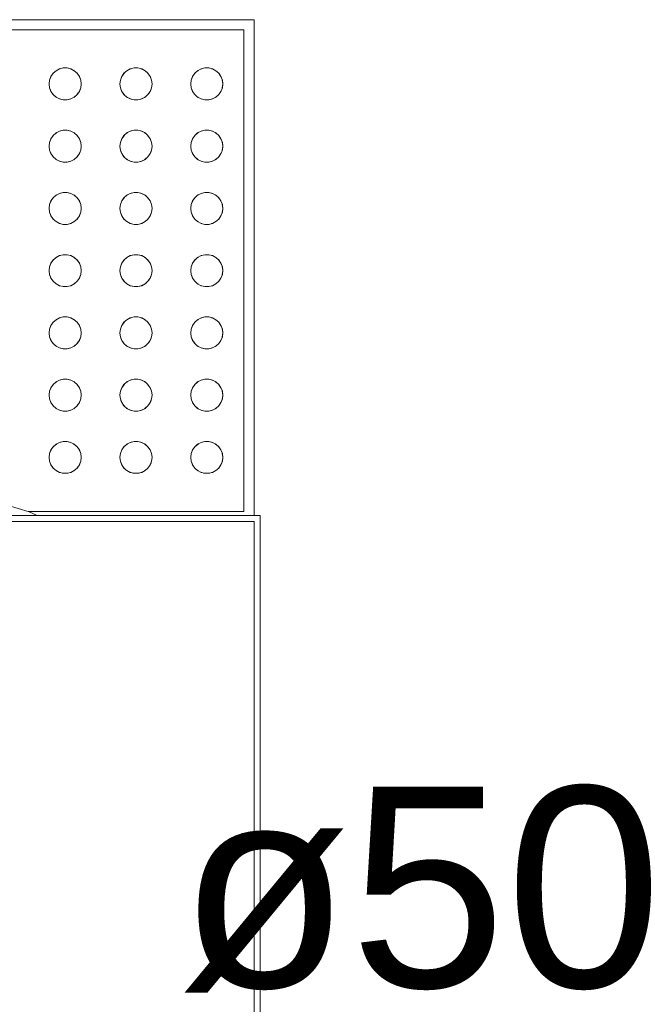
# Model space of a CAD drawing. Header units: millimetres. Extents: x 321 to 585, y -277 to 9.
# Tile 663 of 1056: x 347.135 to 347.748, y -38.644 to -37.663. Entities that reach past the tile are written whole.
import ezdxf

# ---------------------------------------------------------------- set-up
doc = ezdxf.new("R2010")
doc.units = ezdxf.units.MM
doc.header["$MEASUREMENT"] = 0
doc.linetypes.add('NULL', pattern=[0])
doc.layers.add('CV-Textos conduto', color=7, linetype='Continuous', lineweight=9)
doc.layers.add('IFC-Elemento construtivo genérico-Contorno', color=253, linetype='Continuous', lineweight=5)
doc.styles.add('Arial', font='arial.ttf')

msp = doc.modelspace()

# ---------------------------------------------------------------- linework, layer by layer
at = {"layer": 'IFC-Elemento construtivo genérico-Contorno', "lineweight": 5}
for p, q in [((346.00849, -37.66317), (347.36849, -37.66317)), ((347.36849, -38.15717), (347.36849, -37.66317)), ((346.01849, -37.67317), (347.35849, -37.67317)), ((347.35849, -38.15317), (347.35849, -37.67317)), ((347.17137, -37.714), (347.17478, -37.71221)), ((347.1735, -37.71287), (347.17561, -37.712)), ((347.17478, -37.71221), (347.17852, -37.71128)), ((347.17734, -37.71157), (347.17957, -37.71128)), ((347.17852, -37.71128), (347.18238, -37.71128)), ((347.18134, -37.71128), (347.18357, -37.71157)), ((347.18238, -37.71128), (347.18613, -37.71221)), ((347.1853, -37.712), (347.1874, -37.71287)), ((347.18613, -37.71221), (347.18954, -37.714)), ((347.24186, -37.714), (347.24527, -37.71221)), ((347.244, -37.71287), (347.2461, -37.712)), ((347.24527, -37.71221), (347.24902, -37.71128)), ((347.24783, -37.71157), (347.25006, -37.71128)), ((347.24902, -37.71128), (347.25288, -37.71128)), ((347.25183, -37.71128), (347.25406, -37.71157)), ((347.25288, -37.71128), (347.25662, -37.71221)), ((347.25579, -37.712), (347.2579, -37.71287)), ((347.25662, -37.71221), (347.26003, -37.714)), ((347.31235, -37.714), (347.31577, -37.71221)), ((347.31449, -37.71287), (347.31659, -37.712)), ((347.31577, -37.71221), (347.31951, -37.71128)), ((347.31832, -37.71157), (347.32055, -37.71128)), ((347.31951, -37.71128), (347.32337, -37.71128)), ((347.32232, -37.71128), (347.32455, -37.71157)), ((347.32337, -37.71128), (347.32711, -37.71221)), ((347.32629, -37.712), (347.32838, -37.71287)), ((347.32711, -37.71221), (347.33053, -37.714)), ((347.16492, -37.72334), (347.16647, -37.71947)), ((347.16492, -37.72334), (347.16629, -37.71973)), ((347.16629, -37.71973), (347.16889, -37.71618)), ((347.16629, -37.71973), (347.16848, -37.71656)), ((347.16848, -37.71656), (347.17137, -37.714)), ((347.17011, -37.71511), (347.17199, -37.71367)), ((347.18892, -37.71367), (347.19081, -37.71512)), ((347.18954, -37.714), (347.19243, -37.71656)), ((347.19201, -37.71618), (347.19462, -37.71973)), ((347.19243, -37.71656), (347.19462, -37.71973)), ((347.19443, -37.71947), (347.19599, -37.72334)), ((347.19462, -37.71973), (347.19599, -37.72334)), ((347.23541, -37.72334), (347.23697, -37.71947)), ((347.23541, -37.72334), (347.23678, -37.71973)), ((347.23678, -37.71973), (347.23939, -37.71618)), ((347.23678, -37.71973), (347.23897, -37.71656)), ((347.23897, -37.71656), (347.24186, -37.714)), ((347.24059, -37.71512), (347.24248, -37.71367)), ((347.25941, -37.71367), (347.26129, -37.71511)), ((347.26003, -37.714), (347.26292, -37.71656)), ((347.26251, -37.71618), (347.26511, -37.71973)), ((347.26292, -37.71656), (347.26511, -37.71973)), ((347.26493, -37.71947), (347.26648, -37.72334)), ((347.26511, -37.71973), (347.26648, -37.72334)), ((347.3059, -37.72334), (347.30746, -37.71947)), ((347.3059, -37.72334), (347.30727, -37.71973)), ((347.30727, -37.71973), (347.30988, -37.71618)), ((347.30727, -37.71973), (347.30946, -37.71656)), ((347.30946, -37.71656), (347.31235, -37.714)), ((347.31109, -37.71511), (347.31297, -37.71367)), ((347.32991, -37.71367), (347.33177, -37.7151)), ((347.33053, -37.714), (347.33341, -37.71656)), ((347.333, -37.71619), (347.3356, -37.71973)), ((347.33341, -37.71656), (347.3356, -37.71973)), ((347.33541, -37.71947), (347.33697, -37.72334)), ((347.3356, -37.71973), (347.33697, -37.72334)), ((347.16445, -37.72717), (347.165, -37.72303)), ((347.16445, -37.72717), (347.16492, -37.72334)), ((347.16445, -37.72717), (347.165, -37.73131)), ((347.16445, -37.72717), (347.16492, -37.731)), ((347.16492, -37.731), (347.16629, -37.7346)), ((347.19443, -37.73488), (347.19547, -37.73237)), ((347.19462, -37.7346), (347.19599, -37.731)), ((347.19591, -37.72303), (347.19645, -37.72717)), ((347.19591, -37.73131), (347.19645, -37.72717)), ((347.19599, -37.72334), (347.19645, -37.72717)), ((347.19599, -37.731), (347.19645, -37.72717)), ((347.23495, -37.72717), (347.23549, -37.72303)), ((347.23495, -37.72717), (347.23541, -37.72334)), ((347.23495, -37.72717), (347.23549, -37.73131)), ((347.23495, -37.72717), (347.23541, -37.731)), ((347.23541, -37.731), (347.23678, -37.7346)), ((347.23593, -37.73237), (347.23697, -37.73488)), ((347.26511, -37.7346), (347.26648, -37.731)), ((347.2664, -37.72303), (347.26695, -37.72717)), ((347.2664, -37.73131), (347.26695, -37.72717)), ((347.26648, -37.72334), (347.26695, -37.72717)), ((347.26648, -37.731), (347.26695, -37.72717)), ((347.30544, -37.72717), (347.30598, -37.72303)), ((347.30544, -37.72717), (347.3059, -37.72334)), ((347.30544, -37.72717), (347.30598, -37.73131)), ((347.30544, -37.72717), (347.3059, -37.731)), ((347.3059, -37.731), (347.30727, -37.7346)), ((347.30643, -37.73239), (347.30746, -37.73489)), ((347.3356, -37.7346), (347.33697, -37.731)), ((347.33689, -37.72303), (347.33744, -37.72717)), ((347.33689, -37.73131), (347.33744, -37.72717)), ((347.33697, -37.72334), (347.33744, -37.72717)), ((347.33697, -37.731), (347.33744, -37.72717)), ((347.16547, -37.73244), (347.16647, -37.73487)), ((347.16629, -37.7346), (347.16848, -37.73778)), ((347.16741, -37.73623), (347.16886, -37.73811)), ((347.16848, -37.73778), (347.17137, -37.74033)), ((347.17014, -37.73925), (347.17196, -37.74065)), ((347.17137, -37.74033), (347.17478, -37.74213)), ((347.17351, -37.74147), (347.17564, -37.74235)), ((347.17478, -37.74213), (347.17852, -37.74305)), ((347.18238, -37.74305), (347.18613, -37.74213)), ((347.18527, -37.74235), (347.18739, -37.74147)), ((347.18613, -37.74213), (347.18954, -37.74033)), ((347.18895, -37.74065), (347.19078, -37.73924)), ((347.18954, -37.74033), (347.19243, -37.73778)), ((347.19204, -37.73812), (347.19352, -37.73619)), ((347.19243, -37.73778), (347.19462, -37.7346)), ((347.23678, -37.7346), (347.23897, -37.73778)), ((347.23788, -37.73619), (347.23936, -37.73812)), ((347.23897, -37.73778), (347.24186, -37.74033)), ((347.24062, -37.73924), (347.24245, -37.74065)), ((347.24186, -37.74033), (347.24527, -37.74213)), ((347.24401, -37.74147), (347.24613, -37.74235)), ((347.24527, -37.74213), (347.24902, -37.74305)), ((347.25288, -37.74305), (347.25662, -37.74213)), ((347.25576, -37.74235), (347.25789, -37.74147)), ((347.25662, -37.74213), (347.26003, -37.74033)), ((347.25944, -37.74065), (347.26126, -37.73925)), ((347.26003, -37.74033), (347.26292, -37.73778)), ((347.26254, -37.73811), (347.26399, -37.73623)), ((347.26292, -37.73778), (347.26511, -37.7346)), ((347.26493, -37.73487), (347.26593, -37.73244)), ((347.30727, -37.7346), (347.30946, -37.73778)), ((347.30837, -37.73619), (347.30984, -37.73812)), ((347.30946, -37.73778), (347.31235, -37.74033)), ((347.31112, -37.73924), (347.31294, -37.74065)), ((347.31235, -37.74033), (347.31577, -37.74213)), ((347.3145, -37.74147), (347.31662, -37.74234)), ((347.31577, -37.74213), (347.31951, -37.74305)), ((347.32337, -37.74305), (347.32711, -37.74213)), ((347.32626, -37.74234), (347.32838, -37.74147)), ((347.32711, -37.74213), (347.33053, -37.74033)), ((347.32993, -37.74065), (347.33175, -37.73925)), ((347.33053, -37.74033), (347.33341, -37.73778)), ((347.33304, -37.73811), (347.33448, -37.73622)), ((347.33341, -37.73778), (347.3356, -37.7346)), ((347.33542, -37.73488), (347.33642, -37.73246)), ((347.17731, -37.74275), (347.17957, -37.74305)), ((347.17852, -37.74305), (347.18238, -37.74305)), ((347.18134, -37.74305), (347.1836, -37.74275)), ((347.2478, -37.74275), (347.25006, -37.74305)), ((347.24902, -37.74305), (347.25288, -37.74305)), ((347.25183, -37.74305), (347.25409, -37.74275)), ((347.3183, -37.74276), (347.32055, -37.74305)), ((347.31951, -37.74305), (347.32337, -37.74305)), ((347.32232, -37.74305), (347.32458, -37.74276)), ((347.16629, -37.78173), (347.16889, -37.77819)), ((347.16629, -37.78173), (347.16848, -37.77856)), ((347.16848, -37.77856), (347.17137, -37.776)), ((347.17011, -37.77711), (347.17199, -37.77568)), ((347.17137, -37.776), (347.17478, -37.77421)), ((347.1735, -37.77488), (347.17561, -37.77401)), ((347.17478, -37.77421), (347.17852, -37.77328)), ((347.17734, -37.77358), (347.17957, -37.77328)), ((347.17852, -37.77328), (347.18238, -37.77328)), ((347.18134, -37.77328), (347.18357, -37.77358)), ((347.18238, -37.77328), (347.18613, -37.77421)), ((347.1853, -37.77401), (347.1874, -37.77488)), ((347.18613, -37.77421), (347.18954, -37.776)), ((347.18892, -37.77568), (347.19081, -37.77712)), ((347.18954, -37.776), (347.19243, -37.77856)), ((347.19201, -37.77819), (347.19462, -37.78173)), ((347.19243, -37.77856), (347.19462, -37.78173)), ((347.23678, -37.78173), (347.23939, -37.77819)), ((347.23678, -37.78173), (347.23897, -37.77856)), ((347.23897, -37.77856), (347.24186, -37.776)), ((347.24059, -37.77712), (347.24248, -37.77568)), ((347.24186, -37.776), (347.24527, -37.77421)), ((347.244, -37.77488), (347.2461, -37.77401)), ((347.24527, -37.77421), (347.24902, -37.77328)), ((347.24783, -37.77358), (347.25006, -37.77328)), ((347.24902, -37.77328), (347.25288, -37.77328)), ((347.25183, -37.77328), (347.25406, -37.77358)), ((347.25288, -37.77328), (347.25662, -37.77421)), ((347.25579, -37.77401), (347.2579, -37.77488)), ((347.25662, -37.77421), (347.26003, -37.776)), ((347.25941, -37.77568), (347.26129, -37.77711)), ((347.26003, -37.776), (347.26292, -37.77856)), ((347.26251, -37.77819), (347.26511, -37.78173)), ((347.26292, -37.77856), (347.26511, -37.78173)), ((347.30727, -37.78173), (347.30988, -37.77819)), ((347.30727, -37.78173), (347.30946, -37.77856)), ((347.30946, -37.77856), (347.31235, -37.776)), ((347.31109, -37.77711), (347.31297, -37.77568)), ((347.31235, -37.776), (347.31577, -37.77421)), ((347.31449, -37.77488), (347.31659, -37.77401)), ((347.31577, -37.77421), (347.31951, -37.77328)), ((347.31832, -37.77358), (347.32055, -37.77328)), ((347.31951, -37.77328), (347.32337, -37.77328)), ((347.32232, -37.77328), (347.32455, -37.77358)), ((347.32337, -37.77328), (347.32711, -37.77421)), ((347.32629, -37.77401), (347.32838, -37.77488)), ((347.32711, -37.77421), (347.33053, -37.776)), ((347.32991, -37.77568), (347.33177, -37.7771)), ((347.33053, -37.776), (347.33341, -37.77856)), ((347.333, -37.7782), (347.3356, -37.78173)), ((347.33341, -37.77856), (347.3356, -37.78173)), ((347.16445, -37.78917), (347.165, -37.78503)), ((347.16445, -37.78917), (347.16492, -37.78534)), ((347.16445, -37.78917), (347.165, -37.79331)), ((347.16445, -37.78917), (347.16492, -37.793)), ((347.16492, -37.78534), (347.16647, -37.78149)), ((347.16492, -37.78534), (347.16629, -37.78173)), ((347.19444, -37.78149), (347.19599, -37.78534)), ((347.19462, -37.78173), (347.19599, -37.78534)), ((347.19591, -37.78503), (347.19645, -37.78917)), ((347.19591, -37.79331), (347.19645, -37.78917)), ((347.19599, -37.78534), (347.19645, -37.78917)), ((347.19599, -37.793), (347.19645, -37.78917)), ((347.23495, -37.78917), (347.23549, -37.78503)), ((347.23495, -37.78917), (347.23541, -37.78534)), ((347.23495, -37.78917), (347.23549, -37.79331)), ((347.23495, -37.78917), (347.23541, -37.793)), ((347.23541, -37.78534), (347.23696, -37.78149)), ((347.23541, -37.78534), (347.23678, -37.78173)), ((347.26493, -37.78149), (347.26648, -37.78534)), ((347.26511, -37.78173), (347.26648, -37.78534)), ((347.2664, -37.78503), (347.26695, -37.78917)), ((347.2664, -37.79331), (347.26695, -37.78917)), ((347.26648, -37.78534), (347.26695, -37.78917)), ((347.26648, -37.793), (347.26695, -37.78917)), ((347.30544, -37.78917), (347.30598, -37.78503)), ((347.30544, -37.78917), (347.3059, -37.78534)), ((347.30544, -37.78917), (347.30598, -37.79331)), ((347.30544, -37.78917), (347.3059, -37.793)), ((347.3059, -37.78534), (347.30746, -37.78148)), ((347.3059, -37.78534), (347.30727, -37.78173)), ((347.33542, -37.78149), (347.33697, -37.78534)), ((347.3356, -37.78173), (347.33697, -37.78534)), ((347.33689, -37.78503), (347.33744, -37.78917)), ((347.33689, -37.79331), (347.33744, -37.78917)), ((347.33697, -37.78534), (347.33744, -37.78917)), ((347.33697, -37.793), (347.33744, -37.78917)), ((347.16492, -37.793), (347.16629, -37.7966)), ((347.16547, -37.79445), (347.16647, -37.79687)), ((347.16629, -37.7966), (347.16848, -37.79978)), ((347.16741, -37.79823), (347.16886, -37.80011)), ((347.16848, -37.79978), (347.17137, -37.80234)), ((347.18954, -37.80234), (347.19243, -37.79978)), ((347.19204, -37.80012), (347.19352, -37.7982)), ((347.19243, -37.79978), (347.19462, -37.7966)), ((347.19443, -37.79688), (347.19547, -37.79437)), ((347.19462, -37.7966), (347.19599, -37.793)), ((347.23541, -37.793), (347.23678, -37.7966)), ((347.23593, -37.79437), (347.23697, -37.79688)), ((347.23678, -37.7966), (347.23897, -37.79978)), ((347.23788, -37.7982), (347.23936, -37.80012)), ((347.23897, -37.79978), (347.24186, -37.80234)), ((347.26003, -37.80234), (347.26292, -37.79978)), ((347.26254, -37.80011), (347.26399, -37.79823)), ((347.26292, -37.79978), (347.26511, -37.7966)), ((347.26493, -37.79687), (347.26593, -37.79445)), ((347.26511, -37.7966), (347.26648, -37.793)), ((347.3059, -37.793), (347.30727, -37.7966)), ((347.30643, -37.7944), (347.30746, -37.79689)), ((347.30727, -37.7966), (347.30946, -37.79978)), ((347.30837, -37.7982), (347.30984, -37.80012)), ((347.30946, -37.79978), (347.31235, -37.80234)), ((347.33053, -37.80234), (347.33341, -37.79978)), ((347.33304, -37.80011), (347.33448, -37.79822)), ((347.33341, -37.79978), (347.3356, -37.7966)), ((347.33542, -37.79688), (347.33642, -37.79447)), ((347.3356, -37.7966), (347.33697, -37.793)), ((347.17014, -37.80125), (347.17196, -37.80265)), ((347.17137, -37.80234), (347.17478, -37.80413)), ((347.17351, -37.80347), (347.17564, -37.80435)), ((347.17478, -37.80413), (347.17852, -37.80505)), ((347.17731, -37.80475), (347.17957, -37.80505)), ((347.17852, -37.80505), (347.18238, -37.80505)), ((347.18134, -37.80505), (347.1836, -37.80475)), ((347.18238, -37.80505), (347.18613, -37.80413)), ((347.18527, -37.80435), (347.18739, -37.80347)), ((347.18613, -37.80413), (347.18954, -37.80234)), ((347.18895, -37.80265), (347.19078, -37.80124)), ((347.24062, -37.80124), (347.24245, -37.80265)), ((347.24186, -37.80234), (347.24527, -37.80413)), ((347.24401, -37.80347), (347.24613, -37.80435)), ((347.24527, -37.80413), (347.24902, -37.80505)), ((347.2478, -37.80475), (347.25006, -37.80505)), ((347.24902, -37.80505), (347.25288, -37.80505)), ((347.25183, -37.80505), (347.25409, -37.80475)), ((347.25288, -37.80505), (347.25662, -37.80413)), ((347.25576, -37.80435), (347.25789, -37.80347)), ((347.25662, -37.80413), (347.26003, -37.80234)), ((347.25944, -37.80265), (347.26126, -37.80125)), ((347.31112, -37.80124), (347.31294, -37.80265)), ((347.31235, -37.80234), (347.31577, -37.80413)), ((347.3145, -37.80347), (347.31662, -37.80434)), ((347.31577, -37.80413), (347.31951, -37.80505)), ((347.3183, -37.80476), (347.32055, -37.80505)), ((347.31951, -37.80505), (347.32337, -37.80505)), ((347.32232, -37.80505), (347.32458, -37.80476)), ((347.32337, -37.80505), (347.32711, -37.80413)), ((347.32626, -37.80434), (347.32838, -37.80347)), ((347.32711, -37.80413), (347.33053, -37.80234)), ((347.32993, -37.80265), (347.33175, -37.80125)), ((347.16629, -37.84373), (347.16889, -37.84019)), ((347.16848, -37.84056), (347.17137, -37.838)), ((347.17011, -37.83911), (347.17199, -37.83768)), ((347.17137, -37.838), (347.17478, -37.83621)), ((347.1735, -37.83688), (347.17561, -37.83601)), ((347.17478, -37.83621), (347.17852, -37.83529)), ((347.17734, -37.83558), (347.17957, -37.83529)), ((347.17852, -37.83529), (347.18238, -37.83529)), ((347.18134, -37.83529), (347.18357, -37.83558)), ((347.18238, -37.83529), (347.18613, -37.83621)), ((347.1853, -37.83601), (347.1874, -37.83688)), ((347.18613, -37.83621), (347.18954, -37.838)), ((347.18892, -37.83768), (347.19081, -37.83912)), ((347.18954, -37.838), (347.19243, -37.84056)), ((347.19201, -37.84019), (347.19462, -37.84373)), ((347.23678, -37.84373), (347.23939, -37.84019)), ((347.23897, -37.84056), (347.24186, -37.838)), ((347.24059, -37.83912), (347.24248, -37.83768)), ((347.24186, -37.838), (347.24527, -37.83621)), ((347.244, -37.83688), (347.2461, -37.83601)), ((347.24527, -37.83621), (347.24902, -37.83529)), ((347.24783, -37.83558), (347.25006, -37.83529)), ((347.24902, -37.83529), (347.25288, -37.83529)), ((347.25183, -37.83529), (347.25406, -37.83558)), ((347.25288, -37.83529), (347.25662, -37.83621)), ((347.25579, -37.83601), (347.2579, -37.83688)), ((347.25662, -37.83621), (347.26003, -37.838)), ((347.25941, -37.83768), (347.26129, -37.83911)), ((347.26003, -37.838), (347.26292, -37.84056)), ((347.26251, -37.84019), (347.26511, -37.84373)), ((347.30727, -37.84373), (347.30988, -37.84019)), ((347.30946, -37.84056), (347.31235, -37.838)), ((347.31109, -37.83911), (347.31297, -37.83768)), ((347.31235, -37.838), (347.31577, -37.83621)), ((347.31449, -37.83688), (347.31659, -37.83601)), ((347.31577, -37.83621), (347.31951, -37.83529)), ((347.31832, -37.83558), (347.32055, -37.83529)), ((347.31951, -37.83529), (347.32337, -37.83529)), ((347.32232, -37.83529), (347.32455, -37.83558)), ((347.32337, -37.83529), (347.32711, -37.83621)), ((347.32629, -37.83601), (347.32838, -37.83688)), ((347.32711, -37.83621), (347.33053, -37.838)), ((347.32991, -37.83768), (347.33177, -37.8391)), ((347.33053, -37.838), (347.33341, -37.84056)), ((347.333, -37.8402), (347.3356, -37.84373)), ((347.16445, -37.85116), (347.165, -37.84702)), ((347.16445, -37.85116), (347.16492, -37.84734)), ((347.16492, -37.84734), (347.16646, -37.84349)), ((347.16492, -37.84734), (347.16629, -37.84373)), ((347.16629, -37.84373), (347.16848, -37.84056)), ((347.19243, -37.84056), (347.19462, -37.84373)), ((347.19444, -37.84349), (347.19599, -37.84734)), ((347.19462, -37.84373), (347.19599, -37.84734)), ((347.19591, -37.84702), (347.19645, -37.85116)), ((347.19599, -37.84734), (347.19645, -37.85116)), ((347.23495, -37.85116), (347.23549, -37.84702)), ((347.23495, -37.85116), (347.23541, -37.84734)), ((347.23541, -37.84734), (347.23696, -37.84349)), ((347.23541, -37.84734), (347.23678, -37.84373)), ((347.23678, -37.84373), (347.23897, -37.84056)), ((347.26292, -37.84056), (347.26511, -37.84373)), ((347.26494, -37.84349), (347.26648, -37.84734)), ((347.26511, -37.84373), (347.26648, -37.84734)), ((347.2664, -37.84702), (347.26695, -37.85116)), ((347.26648, -37.84734), (347.26695, -37.85116)), ((347.30544, -37.85116), (347.30598, -37.84702)), ((347.30544, -37.85116), (347.3059, -37.84734)), ((347.3059, -37.84734), (347.30746, -37.84348)), ((347.3059, -37.84734), (347.30727, -37.84373)), ((347.30727, -37.84373), (347.30946, -37.84056)), ((347.33341, -37.84056), (347.3356, -37.84373)), ((347.33542, -37.84349), (347.33697, -37.84734)), ((347.3356, -37.84373), (347.33697, -37.84734)), ((347.33689, -37.84702), (347.33744, -37.85116)), ((347.33697, -37.84734), (347.33744, -37.85116)), ((347.16445, -37.85116), (347.165, -37.85531)), ((347.16445, -37.85116), (347.16492, -37.855)), ((347.16492, -37.855), (347.16629, -37.85861)), ((347.16543, -37.85636), (347.16647, -37.85887)), ((347.16629, -37.85861), (347.16848, -37.86178)), ((347.19243, -37.86178), (347.19462, -37.85861)), ((347.19443, -37.85888), (347.1955, -37.85628)), ((347.19462, -37.85861), (347.19599, -37.855)), ((347.19591, -37.85531), (347.19645, -37.85116)), ((347.19599, -37.855), (347.19645, -37.85116)), ((347.23495, -37.85116), (347.23549, -37.85531)), ((347.23495, -37.85116), (347.23541, -37.855)), ((347.23541, -37.855), (347.23678, -37.85861)), ((347.2359, -37.85628), (347.23697, -37.85888)), ((347.23678, -37.85861), (347.23897, -37.86178)), ((347.26292, -37.86178), (347.26511, -37.85861)), ((347.26493, -37.85887), (347.26597, -37.85636)), ((347.26511, -37.85861), (347.26648, -37.855)), ((347.2664, -37.85531), (347.26695, -37.85116)), ((347.26648, -37.855), (347.26695, -37.85116)), ((347.30544, -37.85116), (347.30598, -37.85531)), ((347.30544, -37.85116), (347.3059, -37.855)), ((347.3059, -37.855), (347.30727, -37.85861)), ((347.3064, -37.85631), (347.30746, -37.85889)), ((347.30727, -37.85861), (347.30946, -37.86178)), ((347.33341, -37.86178), (347.3356, -37.85861)), ((347.33542, -37.85888), (347.33645, -37.85638)), ((347.3356, -37.85861), (347.33697, -37.855)), ((347.33689, -37.85531), (347.33744, -37.85116)), ((347.33697, -37.855), (347.33744, -37.85116)), ((347.16741, -37.86024), (347.16886, -37.86211)), ((347.16848, -37.86178), (347.17137, -37.86434)), ((347.17011, -37.86322), (347.17199, -37.86466)), ((347.17137, -37.86434), (347.17478, -37.86613)), ((347.1735, -37.86545), (347.17561, -37.86633)), ((347.17478, -37.86613), (347.17852, -37.86705)), ((347.17734, -37.86676), (347.17957, -37.86705)), ((347.17852, -37.86705), (347.18238, -37.86705)), ((347.18134, -37.86705), (347.18357, -37.86676)), ((347.18238, -37.86705), (347.18613, -37.86613)), ((347.1853, -37.86633), (347.1874, -37.86546)), ((347.18613, -37.86613), (347.18954, -37.86434)), ((347.18892, -37.86466), (347.19081, -37.86322)), ((347.18954, -37.86434), (347.19243, -37.86178)), ((347.19204, -37.86212), (347.19352, -37.8602)), ((347.23788, -37.8602), (347.23936, -37.86212)), ((347.23897, -37.86178), (347.24186, -37.86434)), ((347.24059, -37.86322), (347.24248, -37.86466)), ((347.24186, -37.86434), (347.24527, -37.86613)), ((347.244, -37.86546), (347.2461, -37.86633)), ((347.24527, -37.86613), (347.24902, -37.86705)), ((347.24783, -37.86676), (347.25006, -37.86705)), ((347.24902, -37.86705), (347.25288, -37.86705)), ((347.25183, -37.86705), (347.25406, -37.86676)), ((347.25288, -37.86705), (347.25662, -37.86613)), ((347.25579, -37.86633), (347.2579, -37.86545)), ((347.25662, -37.86613), (347.26003, -37.86434)), ((347.25941, -37.86466), (347.26129, -37.86322)), ((347.26003, -37.86434), (347.26292, -37.86178)), ((347.26254, -37.86211), (347.26399, -37.86024)), ((347.30837, -37.8602), (347.30984, -37.86212)), ((347.30946, -37.86178), (347.31235, -37.86434)), ((347.31109, -37.86322), (347.31297, -37.86466)), ((347.31235, -37.86434), (347.31577, -37.86613)), ((347.31449, -37.86546), (347.31659, -37.86633)), ((347.31577, -37.86613), (347.31951, -37.86705)), ((347.31832, -37.86676), (347.32055, -37.86705)), ((347.31951, -37.86705), (347.32337, -37.86705)), ((347.32232, -37.86705), (347.32455, -37.86676)), ((347.32337, -37.86705), (347.32711, -37.86613)), ((347.32629, -37.86633), (347.32838, -37.86546)), ((347.32711, -37.86613), (347.33053, -37.86434)), ((347.32991, -37.86466), (347.33177, -37.86323)), ((347.33053, -37.86434), (347.33341, -37.86178)), ((347.33304, -37.86211), (347.33448, -37.86023)), ((347.17137, -37.9), (347.17478, -37.89821)), ((347.17351, -37.89887), (347.17564, -37.89799)), ((347.17478, -37.89821), (347.17852, -37.89729)), ((347.17731, -37.89759), (347.17957, -37.89729)), ((347.17852, -37.89729), (347.18238, -37.89729)), ((347.18134, -37.89729), (347.1836, -37.89759)), ((347.18238, -37.89729), (347.18613, -37.89821)), ((347.18527, -37.89799), (347.18739, -37.89887)), ((347.18613, -37.89821), (347.18954, -37.9)), ((347.24186, -37.9), (347.24527, -37.89821)), ((347.24401, -37.89887), (347.24613, -37.89799)), ((347.24527, -37.89821), (347.24902, -37.89729)), ((347.2478, -37.89759), (347.25006, -37.89729)), ((347.24902, -37.89729), (347.25288, -37.89729)), ((347.25183, -37.89729), (347.25409, -37.89759)), ((347.25288, -37.89729), (347.25662, -37.89821)), ((347.25576, -37.89799), (347.25789, -37.89887)), ((347.25662, -37.89821), (347.26003, -37.9)), ((347.31235, -37.9), (347.31577, -37.89821)), ((347.3145, -37.89887), (347.31662, -37.898)), ((347.31577, -37.89821), (347.31951, -37.89729)), ((347.3183, -37.89758), (347.32055, -37.89729)), ((347.31951, -37.89729), (347.32337, -37.89729)), ((347.32232, -37.89729), (347.32458, -37.89758)), ((347.32337, -37.89729), (347.32711, -37.89821)), ((347.32626, -37.898), (347.32838, -37.89887)), ((347.32711, -37.89821), (347.33053, -37.9)), ((347.16492, -37.90934), (347.16646, -37.90549)), ((347.16492, -37.90934), (347.16629, -37.90573)), ((347.16629, -37.90573), (347.16889, -37.90219)), ((347.16629, -37.90573), (347.16848, -37.90256)), ((347.16848, -37.90256), (347.17137, -37.9)), ((347.17014, -37.90109), (347.17196, -37.89969)), ((347.18895, -37.89969), (347.19078, -37.9011)), ((347.18954, -37.9), (347.19243, -37.90256)), ((347.19201, -37.90219), (347.19462, -37.90573)), ((347.19243, -37.90256), (347.19462, -37.90573)), ((347.19444, -37.90549), (347.19599, -37.90934)), ((347.19462, -37.90573), (347.19599, -37.90934)), ((347.23541, -37.90934), (347.23696, -37.90549)), ((347.23541, -37.90934), (347.23678, -37.90573)), ((347.23678, -37.90573), (347.23939, -37.90219)), ((347.23678, -37.90573), (347.23897, -37.90256)), ((347.23897, -37.90256), (347.24186, -37.9)), ((347.24062, -37.9011), (347.24245, -37.89969)), ((347.25944, -37.89969), (347.26126, -37.90109)), ((347.26003, -37.9), (347.26292, -37.90256)), ((347.26251, -37.90219), (347.26511, -37.90573)), ((347.26292, -37.90256), (347.26511, -37.90573)), ((347.26494, -37.90549), (347.26648, -37.90934)), ((347.26511, -37.90573), (347.26648, -37.90934)), ((347.3059, -37.90934), (347.30746, -37.90548)), ((347.3059, -37.90934), (347.30727, -37.90573)), ((347.30727, -37.90573), (347.30988, -37.90219)), ((347.30727, -37.90573), (347.30946, -37.90256)), ((347.30946, -37.90256), (347.31235, -37.9)), ((347.31112, -37.9011), (347.31294, -37.89969)), ((347.32993, -37.89969), (347.33175, -37.90109)), ((347.33053, -37.9), (347.33341, -37.90256)), ((347.333, -37.9022), (347.3356, -37.90573)), ((347.33341, -37.90256), (347.3356, -37.90573)), ((347.33542, -37.90549), (347.33697, -37.90934)), ((347.3356, -37.90573), (347.33697, -37.90934)), ((347.16445, -37.91317), (347.165, -37.90903)), ((347.16445, -37.91317), (347.16492, -37.90934)), ((347.16445, -37.91317), (347.165, -37.91731)), ((347.16445, -37.91317), (347.16492, -37.91699)), ((347.16492, -37.91699), (347.16629, -37.92061)), ((347.16545, -37.91839), (347.16648, -37.92089)), ((347.19442, -37.9209), (347.19549, -37.91832)), ((347.19462, -37.92061), (347.19599, -37.91699)), ((347.19591, -37.90903), (347.19645, -37.91317)), ((347.19591, -37.91731), (347.19645, -37.91317)), ((347.19599, -37.90934), (347.19645, -37.91317)), ((347.19599, -37.91699), (347.19645, -37.91317)), ((347.23495, -37.91317), (347.23549, -37.90903)), ((347.23495, -37.91317), (347.23541, -37.90934)), ((347.23495, -37.91317), (347.23549, -37.91731)), ((347.23495, -37.91317), (347.23541, -37.91699)), ((347.23541, -37.91699), (347.23678, -37.92061)), ((347.23591, -37.91832), (347.23698, -37.9209)), ((347.26492, -37.92089), (347.26595, -37.91839)), ((347.26511, -37.92061), (347.26648, -37.91699)), ((347.2664, -37.90903), (347.26695, -37.91317)), ((347.2664, -37.91731), (347.26695, -37.91317)), ((347.26648, -37.90934), (347.26695, -37.91317)), ((347.26648, -37.91699), (347.26695, -37.91317)), ((347.30544, -37.91317), (347.30598, -37.90903)), ((347.30544, -37.91317), (347.3059, -37.90934)), ((347.30544, -37.91317), (347.30598, -37.91731)), ((347.30544, -37.91317), (347.3059, -37.91699)), ((347.3059, -37.91699), (347.30727, -37.92061)), ((347.30642, -37.91835), (347.30747, -37.9209)), ((347.33541, -37.92089), (347.33643, -37.91842)), ((347.3356, -37.92061), (347.33697, -37.91699)), ((347.33689, -37.90903), (347.33744, -37.91317)), ((347.33689, -37.91731), (347.33744, -37.91317)), ((347.33697, -37.90934), (347.33744, -37.91317)), ((347.33697, -37.91699), (347.33744, -37.91317)), ((347.16629, -37.92061), (347.16848, -37.92378)), ((347.16736, -37.92217), (347.16886, -37.92412)), ((347.16848, -37.92378), (347.17137, -37.92634)), ((347.17011, -37.92523), (347.17199, -37.92666)), ((347.17137, -37.92634), (347.17478, -37.92813)), ((347.1735, -37.92745), (347.17561, -37.92833)), ((347.17478, -37.92813), (347.17852, -37.92906)), ((347.18238, -37.92906), (347.18613, -37.92813)), ((347.1853, -37.92833), (347.1874, -37.92746)), ((347.18613, -37.92813), (347.18954, -37.92634)), ((347.18892, -37.92666), (347.19081, -37.92522)), ((347.18954, -37.92634), (347.19243, -37.92378)), ((347.19204, -37.92412), (347.19357, -37.92213)), ((347.19243, -37.92378), (347.19462, -37.92061)), ((347.23678, -37.92061), (347.23897, -37.92378)), ((347.23783, -37.92213), (347.23936, -37.92412)), ((347.23897, -37.92378), (347.24186, -37.92634)), ((347.24059, -37.92522), (347.24248, -37.92666)), ((347.24186, -37.92634), (347.24527, -37.92813)), ((347.244, -37.92746), (347.2461, -37.92833)), ((347.24527, -37.92813), (347.24902, -37.92906)), ((347.25288, -37.92906), (347.25662, -37.92813)), ((347.25579, -37.92833), (347.2579, -37.92745)), ((347.25662, -37.92813), (347.26003, -37.92634)), ((347.25941, -37.92666), (347.26129, -37.92523)), ((347.26003, -37.92634), (347.26292, -37.92378)), ((347.26254, -37.92412), (347.26403, -37.92217)), ((347.26292, -37.92378), (347.26511, -37.92061)), ((347.30727, -37.92061), (347.30946, -37.92378)), ((347.30832, -37.92213), (347.30985, -37.92412)), ((347.30946, -37.92378), (347.31235, -37.92634)), ((347.31109, -37.92523), (347.31297, -37.92666)), ((347.31235, -37.92634), (347.31577, -37.92813)), ((347.31449, -37.92746), (347.31659, -37.92833)), ((347.31577, -37.92813), (347.31951, -37.92906)), ((347.32337, -37.92906), (347.32711, -37.92813)), ((347.32629, -37.92833), (347.32838, -37.92746)), ((347.32711, -37.92813), (347.33053, -37.92634)), ((347.32991, -37.92666), (347.33177, -37.92524)), ((347.33053, -37.92634), (347.33341, -37.92378)), ((347.33304, -37.92411), (347.33453, -37.92216)), ((347.33341, -37.92378), (347.3356, -37.92061)), ((347.17734, -37.92876), (347.17957, -37.92906)), ((347.17852, -37.92906), (347.18238, -37.92906)), ((347.18134, -37.92906), (347.18357, -37.92876)), ((347.24783, -37.92876), (347.25006, -37.92906)), ((347.24902, -37.92906), (347.25288, -37.92906)), ((347.25183, -37.92906), (347.25406, -37.92876)), ((347.31832, -37.92876), (347.32055, -37.92906)), ((347.31951, -37.92906), (347.32337, -37.92906)), ((347.32232, -37.92906), (347.32455, -37.92876)), ((347.16492, -37.97134), (347.16646, -37.96749)), ((347.16492, -37.97134), (347.16629, -37.96774)), ((347.16629, -37.96774), (347.16889, -37.96419)), ((347.16629, -37.96774), (347.16848, -37.96456)), ((347.16848, -37.96456), (347.17137, -37.962)), ((347.17014, -37.96309), (347.17196, -37.96169)), ((347.17137, -37.962), (347.17478, -37.96021)), ((347.17353, -37.96086), (347.17559, -37.96001)), ((347.17478, -37.96021), (347.17852, -37.95929)), ((347.17737, -37.95957), (347.17955, -37.95929)), ((347.17852, -37.95929), (347.18238, -37.95929)), ((347.18136, -37.95929), (347.18353, -37.95957)), ((347.18238, -37.95929), (347.18613, -37.96021)), ((347.18531, -37.96001), (347.18737, -37.96086)), ((347.18613, -37.96021), (347.18954, -37.962)), ((347.18895, -37.96169), (347.19078, -37.9631)), ((347.18954, -37.962), (347.19243, -37.96456)), ((347.19201, -37.96419), (347.19462, -37.96774)), ((347.19243, -37.96456), (347.19462, -37.96774)), ((347.19444, -37.96749), (347.19599, -37.97134)), ((347.19462, -37.96774), (347.19599, -37.97134)), ((347.23541, -37.97134), (347.23696, -37.96749)), ((347.23541, -37.97134), (347.23678, -37.96774)), ((347.23678, -37.96774), (347.23939, -37.96419)), ((347.23678, -37.96774), (347.23897, -37.96456)), ((347.23897, -37.96456), (347.24186, -37.962)), ((347.24062, -37.9631), (347.24245, -37.96169)), ((347.24186, -37.962), (347.24527, -37.96021)), ((347.24403, -37.96086), (347.24609, -37.96001)), ((347.24527, -37.96021), (347.24902, -37.95929)), ((347.24787, -37.95957), (347.25004, -37.95929)), ((347.24902, -37.95929), (347.25288, -37.95929)), ((347.25185, -37.95929), (347.25403, -37.95957)), ((347.25288, -37.95929), (347.25662, -37.96021)), ((347.25581, -37.96001), (347.25787, -37.96086)), ((347.25662, -37.96021), (347.26003, -37.962)), ((347.25944, -37.96169), (347.26126, -37.96309)), ((347.26003, -37.962), (347.26292, -37.96456)), ((347.26251, -37.96419), (347.26511, -37.96774)), ((347.26292, -37.96456), (347.26511, -37.96774)), ((347.26494, -37.96749), (347.26648, -37.97134)), ((347.26511, -37.96774), (347.26648, -37.97134)), ((347.3059, -37.97134), (347.30746, -37.96748)), ((347.3059, -37.97134), (347.30727, -37.96774)), ((347.30727, -37.96774), (347.30988, -37.96419)), ((347.30727, -37.96774), (347.30946, -37.96456)), ((347.30946, -37.96456), (347.31235, -37.962)), ((347.31112, -37.9631), (347.31294, -37.96169)), ((347.31235, -37.962), (347.31577, -37.96021)), ((347.31453, -37.96086), (347.31657, -37.96001)), ((347.31577, -37.96021), (347.31951, -37.95929)), ((347.31836, -37.95957), (347.32053, -37.95929)), ((347.31951, -37.95929), (347.32337, -37.95929)), ((347.32234, -37.95929), (347.32452, -37.95957)), ((347.32337, -37.95929), (347.32711, -37.96021)), ((347.3263, -37.96001), (347.32835, -37.96086)), ((347.32711, -37.96021), (347.33053, -37.962)), ((347.32993, -37.96169), (347.33175, -37.96309)), ((347.33053, -37.962), (347.33341, -37.96456)), ((347.333, -37.9642), (347.3356, -37.96774)), ((347.33341, -37.96456), (347.3356, -37.96774)), ((347.33542, -37.96749), (347.33697, -37.97134)), ((347.3356, -37.96774), (347.33697, -37.97134)), ((347.16445, -37.97517), (347.165, -37.97103)), ((347.16445, -37.97517), (347.16492, -37.97134)), ((347.16445, -37.97517), (347.165, -37.97931)), ((347.16445, -37.97517), (347.16492, -37.979)), ((347.19591, -37.97103), (347.19645, -37.97517)), ((347.19591, -37.97931), (347.19645, -37.97517)), ((347.19599, -37.97134), (347.19645, -37.97517)), ((347.19599, -37.979), (347.19645, -37.97517)), ((347.23495, -37.97517), (347.23549, -37.97103)), ((347.23495, -37.97517), (347.23541, -37.97134)), ((347.23495, -37.97517), (347.23549, -37.97931)), ((347.23495, -37.97517), (347.23541, -37.979)), ((347.2664, -37.97103), (347.26695, -37.97517)), ((347.2664, -37.97931), (347.26695, -37.97517)), ((347.26648, -37.97134), (347.26695, -37.97517)), ((347.26648, -37.979), (347.26695, -37.97517)), ((347.30544, -37.97517), (347.30598, -37.97103)), ((347.30544, -37.97517), (347.3059, -37.97134)), ((347.30544, -37.97517), (347.30598, -37.97931)), ((347.30544, -37.97517), (347.3059, -37.979)), ((347.33689, -37.97103), (347.33744, -37.97517)), ((347.33689, -37.97931), (347.33744, -37.97517)), ((347.33697, -37.97134), (347.33744, -37.97517)), ((347.33697, -37.979), (347.33744, -37.97517)), ((347.16492, -37.979), (347.16629, -37.9826)), ((347.16547, -37.98044), (347.16647, -37.98286)), ((347.16629, -37.9826), (347.16848, -37.98577)), ((347.16743, -37.98426), (347.16884, -37.9861)), ((347.16848, -37.98577), (347.17137, -37.98833)), ((347.1702, -37.9873), (347.17195, -37.98864)), ((347.18896, -37.98864), (347.19072, -37.98729)), ((347.18954, -37.98833), (347.19243, -37.98577)), ((347.19206, -37.9861), (347.1935, -37.98423)), ((347.19243, -37.98577), (347.19462, -37.9826)), ((347.19443, -37.98287), (347.19547, -37.98036)), ((347.19462, -37.9826), (347.19599, -37.979)), ((347.23541, -37.979), (347.23678, -37.9826)), ((347.23593, -37.98036), (347.23697, -37.98287)), ((347.23678, -37.9826), (347.23897, -37.98577)), ((347.2379, -37.98423), (347.23934, -37.9861)), ((347.23897, -37.98577), (347.24186, -37.98833)), ((347.24068, -37.98729), (347.24244, -37.98864)), ((347.25945, -37.98864), (347.2612, -37.9873)), ((347.26003, -37.98833), (347.26292, -37.98577)), ((347.26256, -37.9861), (347.26397, -37.98426)), ((347.26292, -37.98577), (347.26511, -37.9826)), ((347.26493, -37.98286), (347.26593, -37.98044)), ((347.26511, -37.9826), (347.26648, -37.979)), ((347.3059, -37.979), (347.30727, -37.9826)), ((347.30643, -37.98039), (347.30746, -37.98288)), ((347.30727, -37.9826), (347.30946, -37.98577)), ((347.30839, -37.98422), (347.30982, -37.9861)), ((347.30946, -37.98577), (347.31235, -37.98833)), ((347.31117, -37.98729), (347.31293, -37.98864)), ((347.32994, -37.98864), (347.33169, -37.9873)), ((347.33053, -37.98833), (347.33341, -37.98577)), ((347.33306, -37.98609), (347.33446, -37.98425)), ((347.33341, -37.98577), (347.3356, -37.9826)), ((347.33542, -37.98287), (347.33642, -37.98046)), ((347.3356, -37.9826), (347.33697, -37.979)), ((347.17137, -37.98833), (347.17478, -37.99013)), ((347.17353, -37.98947), (347.17559, -37.99032)), ((347.17478, -37.99013), (347.17852, -37.99105)), ((347.17737, -37.99076), (347.17955, -37.99105)), ((347.17852, -37.99105), (347.18238, -37.99105)), ((347.18136, -37.99105), (347.18353, -37.99076)), ((347.18238, -37.99105), (347.18613, -37.99013)), ((347.18531, -37.99032), (347.18737, -37.98947)), ((347.18613, -37.99013), (347.18954, -37.98833)), ((347.24186, -37.98833), (347.24527, -37.99013)), ((347.24403, -37.98947), (347.24609, -37.99032)), ((347.24527, -37.99013), (347.24902, -37.99105)), ((347.24787, -37.99076), (347.25004, -37.99105)), ((347.24902, -37.99105), (347.25288, -37.99105)), ((347.25185, -37.99105), (347.25403, -37.99076)), ((347.25288, -37.99105), (347.25662, -37.99013)), ((347.25581, -37.99032), (347.25787, -37.98947)), ((347.25662, -37.99013), (347.26003, -37.98833)), ((347.31235, -37.98833), (347.31577, -37.99013)), ((347.31453, -37.98947), (347.31657, -37.99032)), ((347.31577, -37.99013), (347.31951, -37.99105)), ((347.31836, -37.99076), (347.32053, -37.99105)), ((347.31951, -37.99105), (347.32337, -37.99105)), ((347.32234, -37.99105), (347.32452, -37.99076)), ((347.32337, -37.99105), (347.32711, -37.99013)), ((347.3263, -37.99032), (347.32835, -37.98947)), ((347.32711, -37.99013), (347.33053, -37.98833)), ((347.16629, -38.02973), (347.16889, -38.02618)), ((347.16629, -38.02973), (347.16848, -38.02656)), ((347.16848, -38.02656), (347.17137, -38.024)), ((347.17011, -38.02511), (347.17199, -38.02367)), ((347.17137, -38.024), (347.17478, -38.02221)), ((347.1735, -38.02287), (347.17561, -38.022)), ((347.17478, -38.02221), (347.17852, -38.02128)), ((347.17734, -38.02157), (347.17957, -38.02128)), ((347.17852, -38.02128), (347.18238, -38.02128)), ((347.18134, -38.02128), (347.18357, -38.02157)), ((347.18238, -38.02128), (347.18613, -38.02221)), ((347.1853, -38.022), (347.1874, -38.02287)), ((347.18613, -38.02221), (347.18954, -38.024)), ((347.18892, -38.02367), (347.19081, -38.02512)), ((347.18954, -38.024), (347.19243, -38.02656)), ((347.19201, -38.02618), (347.19462, -38.02973)), ((347.19243, -38.02656), (347.19462, -38.02973)), ((347.23678, -38.02973), (347.23939, -38.02618)), ((347.23678, -38.02973), (347.23897, -38.02656)), ((347.23897, -38.02656), (347.24186, -38.024)), ((347.24059, -38.02512), (347.24248, -38.02367)), ((347.24186, -38.024), (347.24527, -38.02221)), ((347.244, -38.02287), (347.2461, -38.022)), ((347.24527, -38.02221), (347.24902, -38.02128)), ((347.24783, -38.02157), (347.25006, -38.02128)), ((347.24902, -38.02128), (347.25288, -38.02128)), ((347.25183, -38.02128), (347.25406, -38.02157)), ((347.25288, -38.02128), (347.25662, -38.02221)), ((347.25579, -38.022), (347.2579, -38.02287)), ((347.25662, -38.02221), (347.26003, -38.024)), ((347.25941, -38.02367), (347.26129, -38.02511)), ((347.26003, -38.024), (347.26292, -38.02656)), ((347.26251, -38.02618), (347.26511, -38.02973)), ((347.26292, -38.02656), (347.26511, -38.02973)), ((347.30727, -38.02973), (347.30988, -38.02618)), ((347.30727, -38.02973), (347.30946, -38.02656)), ((347.30946, -38.02656), (347.31235, -38.024)), ((347.31109, -38.02511), (347.31297, -38.02367)), ((347.31235, -38.024), (347.31577, -38.02221)), ((347.31449, -38.02287), (347.31659, -38.022)), ((347.31577, -38.02221), (347.31951, -38.02128)), ((347.31832, -38.02157), (347.32055, -38.02128)), ((347.31951, -38.02128), (347.32337, -38.02128)), ((347.32232, -38.02128), (347.32455, -38.02157)), ((347.32337, -38.02128), (347.32711, -38.02221)), ((347.32629, -38.022), (347.32838, -38.02287)), ((347.32711, -38.02221), (347.33053, -38.024)), ((347.32991, -38.02367), (347.33177, -38.0251)), ((347.33053, -38.024), (347.33341, -38.02656)), ((347.333, -38.02619), (347.3356, -38.02973)), ((347.33341, -38.02656), (347.3356, -38.02973)), ((347.16445, -38.03717), (347.165, -38.03303)), ((347.16445, -38.03717), (347.16492, -38.03334)), ((347.16492, -38.03334), (347.16647, -38.02947)), ((347.16492, -38.03334), (347.16629, -38.02973)), ((347.19443, -38.02947), (347.19599, -38.03334)), ((347.19462, -38.02973), (347.19599, -38.03334)), ((347.19591, -38.03303), (347.19645, -38.03717)), ((347.19599, -38.03334), (347.19645, -38.03717)), ((347.23495, -38.03717), (347.23549, -38.03303)), ((347.23495, -38.03717), (347.23541, -38.03334)), ((347.23541, -38.03334), (347.23697, -38.02947)), ((347.23541, -38.03334), (347.23678, -38.02973)), ((347.26493, -38.02947), (347.26648, -38.03334)), ((347.26511, -38.02973), (347.26648, -38.03334)), ((347.2664, -38.03303), (347.26695, -38.03717)), ((347.26648, -38.03334), (347.26695, -38.03717)), ((347.30544, -38.03717), (347.30598, -38.03303)), ((347.30544, -38.03717), (347.3059, -38.03334)), ((347.3059, -38.03334), (347.30746, -38.02947)), ((347.3059, -38.03334), (347.30727, -38.02973)), ((347.33541, -38.02947), (347.33697, -38.03334)), ((347.3356, -38.02973), (347.33697, -38.03334)), ((347.33689, -38.03303), (347.33744, -38.03717)), ((347.33697, -38.03334), (347.33744, -38.03717)), ((347.16445, -38.03717), (347.165, -38.04131)), ((347.16445, -38.03717), (347.16492, -38.041)), ((347.16492, -38.041), (347.16629, -38.0446)), ((347.16547, -38.04244), (347.16647, -38.04487)), ((347.16629, -38.0446), (347.16848, -38.04778)), ((347.16741, -38.04623), (347.16886, -38.04811)), ((347.19204, -38.04812), (347.19352, -38.04619)), ((347.19243, -38.04778), (347.19462, -38.0446)), ((347.19443, -38.04488), (347.19547, -38.04237)), ((347.19462, -38.0446), (347.19599, -38.041)), ((347.19591, -38.04131), (347.19645, -38.03717)), ((347.19599, -38.041), (347.19645, -38.03717)), ((347.23495, -38.03717), (347.23549, -38.04131)), ((347.23495, -38.03717), (347.23541, -38.041)), ((347.23541, -38.041), (347.23678, -38.0446)), ((347.23593, -38.04237), (347.23697, -38.04488)), ((347.23678, -38.0446), (347.23897, -38.04778)), ((347.23788, -38.04619), (347.23936, -38.04812)), ((347.26254, -38.04811), (347.26399, -38.04623)), ((347.26292, -38.04778), (347.26511, -38.0446)), ((347.26493, -38.04487), (347.26593, -38.04244)), ((347.26511, -38.0446), (347.26648, -38.041)), ((347.2664, -38.04131), (347.26695, -38.03717)), ((347.26648, -38.041), (347.26695, -38.03717)), ((347.30544, -38.03717), (347.30598, -38.04131)), ((347.30544, -38.03717), (347.3059, -38.041)), ((347.3059, -38.041), (347.30727, -38.0446)), ((347.30643, -38.04239), (347.30746, -38.04489)), ((347.30727, -38.0446), (347.30946, -38.04778)), ((347.30837, -38.04619), (347.30984, -38.04812)), ((347.33304, -38.04811), (347.33448, -38.04622)), ((347.33341, -38.04778), (347.3356, -38.0446)), ((347.33542, -38.04488), (347.33642, -38.04246)), ((347.3356, -38.0446), (347.33697, -38.041)), ((347.33689, -38.04131), (347.33744, -38.03717)), ((347.33697, -38.041), (347.33744, -38.03717)), ((347.16848, -38.04778), (347.17137, -38.05033)), ((347.17014, -38.04925), (347.17196, -38.05065)), ((347.17137, -38.05033), (347.17478, -38.05213)), ((347.17351, -38.05147), (347.17564, -38.05235)), ((347.17478, -38.05213), (347.17852, -38.05305)), ((347.17731, -38.05275), (347.17957, -38.05305)), ((347.17852, -38.05305), (347.18238, -38.05305)), ((347.18134, -38.05305), (347.1836, -38.05275)), ((347.18238, -38.05305), (347.18613, -38.05213)), ((347.18527, -38.05235), (347.18739, -38.05147)), ((347.18613, -38.05213), (347.18954, -38.05033)), ((347.18895, -38.05065), (347.19078, -38.04924)), ((347.18954, -38.05033), (347.19243, -38.04778)), ((347.23897, -38.04778), (347.24186, -38.05033)), ((347.24062, -38.04924), (347.24245, -38.05065)), ((347.24186, -38.05033), (347.24527, -38.05213)), ((347.24401, -38.05147), (347.24613, -38.05235)), ((347.24527, -38.05213), (347.24902, -38.05305)), ((347.2478, -38.05275), (347.25006, -38.05305)), ((347.24902, -38.05305), (347.25288, -38.05305)), ((347.25183, -38.05305), (347.25409, -38.05275)), ((347.25288, -38.05305), (347.25662, -38.05213)), ((347.25576, -38.05235), (347.25789, -38.05147)), ((347.25662, -38.05213), (347.26003, -38.05033)), ((347.25944, -38.05065), (347.26126, -38.04925)), ((347.26003, -38.05033), (347.26292, -38.04778)), ((347.30946, -38.04778), (347.31235, -38.05033)), ((347.31112, -38.04924), (347.31294, -38.05065)), ((347.31235, -38.05033), (347.31577, -38.05213)), ((347.3145, -38.05147), (347.31662, -38.05234)), ((347.31577, -38.05213), (347.31951, -38.05305)), ((347.3183, -38.05276), (347.32055, -38.05305)), ((347.31951, -38.05305), (347.32337, -38.05305)), ((347.32232, -38.05305), (347.32458, -38.05276)), ((347.32337, -38.05305), (347.32711, -38.05213)), ((347.32626, -38.05234), (347.32838, -38.05147)), ((347.32711, -38.05213), (347.33053, -38.05033)), ((347.32993, -38.05065), (347.33175, -38.04925)), ((347.33053, -38.05033), (347.33341, -38.04778)), ((347.17137, -38.086), (347.17478, -38.08421)), ((347.1735, -38.08488), (347.17561, -38.08401)), ((347.17478, -38.08421), (347.17852, -38.08328)), ((347.17734, -38.08358), (347.17957, -38.08328)), ((347.17852, -38.08328), (347.18238, -38.08328)), ((347.18134, -38.08328), (347.18357, -38.08358)), ((347.18238, -38.08328), (347.18613, -38.08421)), ((347.1853, -38.08401), (347.1874, -38.08488)), ((347.18613, -38.08421), (347.18954, -38.086)), ((347.24186, -38.086), (347.24527, -38.08421)), ((347.244, -38.08488), (347.2461, -38.08401)), ((347.24527, -38.08421), (347.24902, -38.08328)), ((347.24783, -38.08358), (347.25006, -38.08328)), ((347.24902, -38.08328), (347.25288, -38.08328)), ((347.25183, -38.08328), (347.25406, -38.08358)), ((347.25288, -38.08328), (347.25662, -38.08421)), ((347.25579, -38.08401), (347.2579, -38.08488)), ((347.25662, -38.08421), (347.26003, -38.086)), ((347.31235, -38.086), (347.31577, -38.08421)), ((347.31449, -38.08488), (347.31659, -38.08401)), ((347.31577, -38.08421), (347.31951, -38.08328)), ((347.31832, -38.08358), (347.32055, -38.08328)), ((347.31951, -38.08328), (347.32337, -38.08328)), ((347.32232, -38.08328), (347.32455, -38.08358)), ((347.32337, -38.08328), (347.32711, -38.08421)), ((347.32629, -38.08401), (347.32838, -38.08488)), ((347.32711, -38.08421), (347.33053, -38.086)), ((347.16445, -38.09917), (347.165, -38.09503)), ((347.16492, -38.09534), (347.16647, -38.09149)), ((347.16492, -38.09534), (347.16629, -38.09173)), ((347.16629, -38.09173), (347.16884, -38.08826)), ((347.16629, -38.09173), (347.16848, -38.08856)), ((347.16848, -38.08856), (347.17207, -38.08563)), ((347.16848, -38.08856), (347.17137, -38.086)), ((347.18884, -38.08564), (347.19243, -38.08856)), ((347.18954, -38.086), (347.19243, -38.08856)), ((347.19206, -38.08825), (347.19462, -38.09173)), ((347.19243, -38.08856), (347.19462, -38.09173)), ((347.19444, -38.09149), (347.19599, -38.09534)), ((347.19462, -38.09173), (347.19599, -38.09534)), ((347.19591, -38.09503), (347.19645, -38.09917)), ((347.23495, -38.09917), (347.23549, -38.09503)), ((347.23541, -38.09534), (347.23696, -38.09149)), ((347.23541, -38.09534), (347.23678, -38.09173)), ((347.23678, -38.09173), (347.23934, -38.08825)), ((347.23678, -38.09173), (347.23897, -38.08856)), ((347.23897, -38.08856), (347.24256, -38.08564)), ((347.23897, -38.08856), (347.24186, -38.086)), ((347.25933, -38.08563), (347.26292, -38.08856)), ((347.26003, -38.086), (347.26292, -38.08856)), ((347.26256, -38.08826), (347.26511, -38.09173)), ((347.26292, -38.08856), (347.26511, -38.09173)), ((347.26493, -38.09149), (347.26648, -38.09534)), ((347.26511, -38.09173), (347.26648, -38.09534)), ((347.2664, -38.09503), (347.26695, -38.09917)), ((347.30544, -38.09917), (347.30598, -38.09503)), ((347.3059, -38.09534), (347.30746, -38.09148)), ((347.3059, -38.09534), (347.30727, -38.09173)), ((347.30727, -38.09173), (347.30982, -38.08826)), ((347.30727, -38.09173), (347.30946, -38.08856)), ((347.30946, -38.08856), (347.31305, -38.08564)), ((347.30946, -38.08856), (347.31235, -38.086)), ((347.32983, -38.08564), (347.33341, -38.08856)), ((347.33053, -38.086), (347.33341, -38.08856)), ((347.33306, -38.08826), (347.3356, -38.09173)), ((347.33341, -38.08856), (347.3356, -38.09173)), ((347.33542, -38.09149), (347.33697, -38.09534)), ((347.3356, -38.09173), (347.33697, -38.09534)), ((347.33689, -38.09503), (347.33744, -38.09917)), ((347.16445, -38.09917), (347.16492, -38.09534)), ((347.16445, -38.09917), (347.165, -38.10331)), ((347.16445, -38.09917), (347.16492, -38.103)), ((347.16492, -38.103), (347.16629, -38.1066)), ((347.16547, -38.10445), (347.16647, -38.10687)), ((347.19443, -38.10688), (347.19547, -38.10437)), ((347.19462, -38.1066), (347.19599, -38.103)), ((347.19591, -38.10331), (347.19645, -38.09917)), ((347.19599, -38.09534), (347.19645, -38.09917)), ((347.19599, -38.103), (347.19645, -38.09917)), ((347.23495, -38.09917), (347.23541, -38.09534)), ((347.23495, -38.09917), (347.23549, -38.10331)), ((347.23495, -38.09917), (347.23541, -38.103)), ((347.23541, -38.103), (347.23678, -38.1066)), ((347.23593, -38.10437), (347.23697, -38.10688)), ((347.26493, -38.10687), (347.26593, -38.10445)), ((347.26511, -38.1066), (347.26648, -38.103)), ((347.2664, -38.10331), (347.26695, -38.09917)), ((347.26648, -38.09534), (347.26695, -38.09917)), ((347.26648, -38.103), (347.26695, -38.09917)), ((347.30544, -38.09917), (347.3059, -38.09534)), ((347.30544, -38.09917), (347.30598, -38.10331)), ((347.30544, -38.09917), (347.3059, -38.103)), ((347.3059, -38.103), (347.30727, -38.1066)), ((347.30643, -38.1044), (347.30746, -38.10689)), ((347.33542, -38.10688), (347.33642, -38.10447)), ((347.3356, -38.1066), (347.33697, -38.103)), ((347.33689, -38.10331), (347.33744, -38.09917)), ((347.33697, -38.09534), (347.33744, -38.09917)), ((347.33697, -38.103), (347.33744, -38.09917)), ((347.16629, -38.1066), (347.16848, -38.10978)), ((347.16741, -38.10823), (347.16886, -38.11011)), ((347.16848, -38.10978), (347.17137, -38.11234)), ((347.17014, -38.11125), (347.17196, -38.11265)), ((347.17137, -38.11234), (347.17478, -38.11413)), ((347.17351, -38.11347), (347.17564, -38.11435)), ((347.17478, -38.11413), (347.17852, -38.11505)), ((347.17731, -38.11475), (347.17957, -38.11505)), ((347.18134, -38.11505), (347.1836, -38.11475)), ((347.18238, -38.11505), (347.18613, -38.11413)), ((347.18527, -38.11435), (347.18739, -38.11347)), ((347.18613, -38.11413), (347.18954, -38.11234)), ((347.18895, -38.11265), (347.19078, -38.11124)), ((347.18954, -38.11234), (347.19243, -38.10978)), ((347.19204, -38.11012), (347.19352, -38.1082)), ((347.19243, -38.10978), (347.19462, -38.1066)), ((347.23678, -38.1066), (347.23897, -38.10978)), ((347.23788, -38.1082), (347.23936, -38.11012)), ((347.23897, -38.10978), (347.24186, -38.11234)), ((347.24062, -38.11124), (347.24245, -38.11265)), ((347.24186, -38.11234), (347.24527, -38.11413)), ((347.24401, -38.11347), (347.24613, -38.11435)), ((347.24527, -38.11413), (347.24902, -38.11505)), ((347.2478, -38.11475), (347.25006, -38.11505)), ((347.25183, -38.11505), (347.25409, -38.11475)), ((347.25288, -38.11505), (347.25662, -38.11413)), ((347.25576, -38.11435), (347.25789, -38.11347)), ((347.25662, -38.11413), (347.26003, -38.11234)), ((347.25944, -38.11265), (347.26126, -38.11125)), ((347.26003, -38.11234), (347.26292, -38.10978)), ((347.26254, -38.11011), (347.26399, -38.10823)), ((347.26292, -38.10978), (347.26511, -38.1066)), ((347.30727, -38.1066), (347.30946, -38.10978)), ((347.30837, -38.1082), (347.30984, -38.11012)), ((347.30946, -38.10978), (347.31235, -38.11234)), ((347.31112, -38.11124), (347.31294, -38.11265)), ((347.31235, -38.11234), (347.31577, -38.11413)), ((347.3145, -38.11347), (347.31662, -38.11434)), ((347.31577, -38.11413), (347.31951, -38.11505)), ((347.3183, -38.11476), (347.32055, -38.11505)), ((347.32232, -38.11505), (347.32458, -38.11476)), ((347.32337, -38.11505), (347.32711, -38.11413)), ((347.32626, -38.11434), (347.32838, -38.11347)), ((347.32711, -38.11413), (347.33053, -38.11234)), ((347.32993, -38.11265), (347.33175, -38.11125)), ((347.33053, -38.11234), (347.33341, -38.10978)), ((347.33304, -38.11011), (347.33448, -38.10822)), ((347.33341, -38.10978), (347.3356, -38.1066)), ((347.17852, -38.11505), (347.18238, -38.11505)), ((347.24902, -38.11505), (347.25288, -38.11505)), ((347.31951, -38.11505), (347.32337, -38.11505)), ((347.12286, -38.14679), (347.14472, -38.15341)), ((347.14391, -38.15317), (347.35849, -38.15317)), ((347.14472, -38.15341), (347.15268, -38.15717)), ((346.00248, -38.15717), (347.37449, -38.15717)), ((346.00849, -38.16317), (347.36849, -38.16317)), ((347.36849, -39.12317), (347.36849, -38.16317)), ((347.37449, -39.12917), (347.37449, -38.15717))]:
    msp.add_line(p, q, dxfattribs=at)

# ---------------------------------------------------------------- texts
at = {"layer": 'CV-Textos conduto', "linetype": 'NULL', "insert": (347.29325, -38.63252), "char_height": 0.2, "width": 0.9628049, "attachment_point": 7, "line_spacing_factor": 0.6, "style": 'Arial'}
msp.add_mtext('ø50', dxfattribs=at)

doc.saveas('drawing.dxf')
